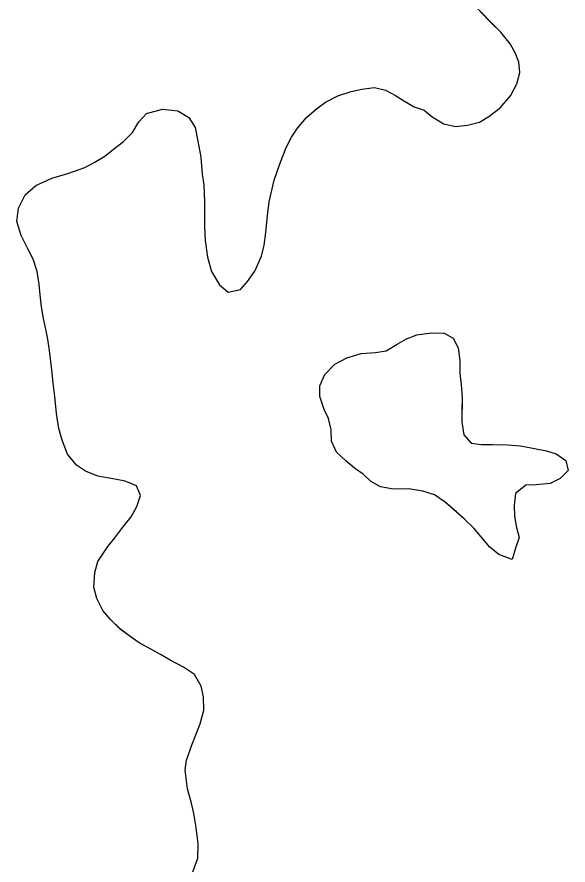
# Model space of a CAD drawing. Extents: x 3807117 to 3845308, y 337856 to 363736.
# Drawn here: x 3823012.8 to 3823177.7, y 345197.4 to 345451.3 of the extents above; entities that cross this region are included whole.
import ezdxf

# ---------------------------------------------------------------- set-up
doc = ezdxf.new("R2010")
doc.units = 0
doc.layers.add('V-TOPO-SHOR', color=7, linetype='Continuous')
doc.layers.add('V-WETL-SWMP', color=7, linetype='Continuous')

msp = doc.modelspace()

# ---------------------------------------------------------------- linework, layer by layer
at = {"layer": 'V-TOPO-SHOR'}
for points in [[(3823022.03, 345354.87), (3823021.45, 345357.82), (3823020.76, 345360.97), (3823020.08, 345364.53), (3823019.7, 345368.09), (3823019.42, 345371.34), (3823018.85, 345375.11), (3823017.66, 345378.77), (3823016.06, 345381.83), (3823014.06, 345385.81), (3823012.77, 345390.09), (3823013.21, 345394.04), (3823015.27, 345397.99), (3823018.44, 345400.8), (3823023.23, 345403), (3823028.02, 345404.38), (3823033.11, 345406.17), (3823035.87, 345407.67), (3823039.03, 345409.58), (3823041.69, 345411.69), (3823044.66, 345414), (3823047.32, 345416.72), (3823049.27, 345419.85), (3823051.53, 345422.37), (3823056.31, 345423.66), (3823060.88, 345423.21), (3823064.21, 345421.15), (3823066.12, 345418.19), (3823066.9, 345414.12), (3823067.77, 345409.34), (3823068.24, 345404.26), (3823068.72, 345401.01), (3823068.88, 345395.93), (3823068.86, 345392.78), (3823068.92, 345388.41), (3823069.09, 345384.35), (3823069.77, 345379.37), (3823070.95, 345375.09), (3823073.35, 345371.11), (3823075.98, 345368.85), (3823079.64, 345369.74), (3823081.79, 345372.06), (3823083.95, 345375.19), (3823085.92, 345379.64), (3823086.75, 345382.98), (3823087.29, 345386.74), (3823087.74, 345391.81), (3823088.28, 345395.97), (3823089.76, 345402.46), (3823091.32, 345407.02), (3823093.39, 345412.18), (3823094.94, 345415.32), (3823096.69, 345417.95), (3823099.46, 345421.17), (3823102.42, 345423.79), (3823105.08, 345425.8), (3823108.85, 345427.7), (3823112.82, 345428.99), (3823115.98, 345429.67), (3823119.74, 345430.15), (3823123.09, 345429.41), (3823126.02, 345427.76), (3823128.75, 345426.11), (3823131.68, 345424.37), (3823134.62, 345423.43), (3823137.04, 345421.38), (3823140.58, 345419.32), (3823144.02, 345418.48), (3823147.58, 345418.85), (3823151.24, 345419.74), (3823154, 345421.44), (3823157.37, 345424.05), (3823160.45, 345427.69), (3823162.41, 345431.23), (3823163.25, 345434.67), (3823162.97, 345437.72), (3823161.88, 345440.57), (3823160.37, 345443.23), (3823157.56, 345446.7), (3823154.94, 345449.37), (3823151.51, 345452.85)], [(3823065.37, 345195.37), (3823066.93, 345199.42), (3823066.96, 345203.79), (3823066.39, 345208.67), (3823065.71, 345212.84), (3823065.03, 345215.89), (3823063.84, 345220.17), (3823063.08, 345225.76), (3823063.51, 345228.8), (3823065.17, 345233.56), (3823066.31, 345236.4), (3823067.56, 345239.64), (3823068.71, 345243.79), (3823068.64, 345247.75), (3823067.95, 345250.91), (3823065.95, 345254.48), (3823062.62, 345256.64), (3823058.67, 345258.7), (3823055.74, 345260.45), (3823053.01, 345261.9), (3823049.37, 345263.96), (3823046.64, 345265.81), (3823043.71, 345267.97), (3823040.79, 345270.93), (3823038.48, 345273.6), (3823036.68, 345277.16), (3823035.79, 345280.62), (3823036.03, 345284.99), (3823036.97, 345288.23), (3823039.95, 345292.78), (3823042.11, 345295.4), (3823044.47, 345298.53), (3823046.93, 345301.66), (3823048.68, 345304.69), (3823049.73, 345308.04), (3823048.53, 345310.89), (3823045.19, 345312.34), (3823042.04, 345312.87), (3823036.98, 345313.83), (3823033.33, 345315.28), (3823030.6, 345317.13), (3823027.89, 345320.4), (3823026.3, 345324.58), (3823025.31, 345328.04), (3823024.64, 345332.62), (3823024.13, 345337.66), (3823023.57, 345341.64), (3823023.35, 345344.77), (3823022.89, 345348.1), (3823022.51, 345351.41), (3823022.03, 345354.87)], [(3823161.98, 345292.29), (3823160.94, 345288.85), (3823156.99, 345290.41), (3823154.27, 345292.56), (3823151.75, 345295.63), (3823149.54, 345298.29), (3823146.62, 345301.05), (3823144.3, 345303.1), (3823140.97, 345306.07), (3823137.74, 345308.23), (3823134.3, 345309.28), (3823130.04, 345310.02), (3823125.47, 345309.96), (3823121.61, 345310.6), (3823118.58, 345312.35), (3823116.36, 345314.4), (3823113.84, 345316.25), (3823111.21, 345318.4), (3823108.39, 345320.96), (3823106.9, 345324.33), (3823106.82, 345327.68), (3823106.04, 345331.04), (3823104.74, 345333.79), (3823103.45, 345337.66), (3823103.47, 345340.81), (3823104.92, 345344.25), (3823107.9, 345347.37), (3823111.46, 345349.27), (3823115.84, 345350.56), (3823120.11, 345350.83), (3823123.26, 345351.31), (3823126.53, 345353.31), (3823129.38, 345354.91), (3823132.44, 345356.11), (3823136.81, 345356.68), (3823140.67, 345356.65), (3823143.3, 345355.11), (3823144.8, 345352.25), (3823145.28, 345348.39), (3823145.35, 345344.53), (3823145.73, 345341.28), (3823146, 345337.31), (3823145.97, 345333.45), (3823145.94, 345330.1), (3823146.52, 345326.14), (3823148.73, 345323.68), (3823151.77, 345323.25), (3823155.13, 345323.33), (3823159.49, 345323.19), (3823163.45, 345322.85), (3823167.71, 345322.11), (3823171.26, 345321.37), (3823174.2, 345320.53), (3823177.02, 345318.48), (3823177.71, 345315.53), (3823175.36, 345313.11), (3823172.4, 345311.61), (3823168.13, 345311.24), (3823165.08, 345311.16), (3823162.02, 345308.65), (3823161.58, 345304.99), (3823161.66, 345301.85), (3823162.24, 345298.49), (3823163.13, 345295.43), (3823161.98, 345292.29)]]:
    msp.add_lwpolyline(points, dxfattribs=at)
at = {"layer": 'V-WETL-SWMP'}
for p, q in [((3823157.56, 345446.7), (3823149.1, 345455.3)), ((3823160.37, 345443.23), (3823157.56, 345446.7)), ((3823161.88, 345440.58), (3823160.37, 345443.23)), ((3823162.97, 345437.72), (3823161.88, 345440.58)), ((3823163.25, 345434.67), (3823162.97, 345437.72)), ((3823162.41, 345431.23), (3823163.25, 345434.67)), ((3823160.45, 345427.69), (3823162.41, 345431.23)), ((3823108.85, 345427.7), (3823112.83, 345428.99)), ((3823112.83, 345428.99), (3823115.98, 345429.67)), ((3823115.98, 345429.67), (3823119.74, 345430.15)), ((3823119.74, 345430.15), (3823123.09, 345429.41)), ((3823123.09, 345429.41), (3823126.02, 345427.76)), ((3823102.42, 345423.79), (3823105.08, 345425.8)), ((3823105.08, 345425.8), (3823108.85, 345427.7)), ((3823126.02, 345427.76), (3823128.75, 345426.12)), ((3823128.75, 345426.12), (3823131.68, 345424.37)), ((3823157.37, 345424.06), (3823160.45, 345427.69)), ((3823051.53, 345422.37), (3823056.31, 345423.66)), ((3823056.31, 345423.66), (3823060.88, 345423.21)), ((3823060.88, 345423.21), (3823064.21, 345421.15)), ((3823099.46, 345421.17), (3823102.42, 345423.79)), ((3823131.68, 345424.37), (3823134.62, 345423.43)), ((3823134.62, 345423.43), (3823137.04, 345421.38)), ((3823154, 345421.44), (3823157.37, 345424.06)), ((3823049.27, 345419.85), (3823051.53, 345422.37)), ((3823064.21, 345421.15), (3823066.12, 345418.19)), ((3823096.69, 345417.95), (3823099.46, 345421.17)), ((3823137.04, 345421.38), (3823140.58, 345419.32)), ((3823151.24, 345419.74), (3823154, 345421.44)), ((3823047.32, 345416.72), (3823049.27, 345419.85)), ((3823066.12, 345418.19), (3823066.9, 345414.12)), ((3823140.58, 345419.32), (3823144.02, 345418.48)), ((3823144.02, 345418.48), (3823147.58, 345418.85)), ((3823147.58, 345418.85), (3823151.24, 345419.74)), ((3823044.66, 345414), (3823047.32, 345416.72)), ((3823094.94, 345415.32), (3823096.69, 345417.95)), ((3823041.69, 345411.69), (3823044.66, 345414)), ((3823066.9, 345414.12), (3823067.77, 345409.34)), ((3823093.39, 345412.18), (3823094.94, 345415.32)), ((3823039.03, 345409.58), (3823041.69, 345411.69)), ((3823091.32, 345407.02), (3823093.39, 345412.18)), ((3823035.87, 345407.67), (3823039.03, 345409.58)), ((3823067.77, 345409.34), (3823068.24, 345404.26)), ((3823028.02, 345404.38), (3823033.11, 345406.17)), ((3823033.11, 345406.17), (3823035.87, 345407.67)), ((3823089.76, 345402.46), (3823091.32, 345407.02)), ((3823018.45, 345400.81), (3823023.24, 345403)), ((3823023.24, 345403), (3823028.02, 345404.38)), ((3823068.24, 345404.26), (3823068.72, 345401.01)), ((3823015.27, 345397.99), (3823018.45, 345400.81)), ((3823068.72, 345401.01), (3823068.88, 345395.93)), ((3823088.28, 345395.97), (3823089.76, 345402.46)), ((3823013.21, 345394.04), (3823015.27, 345397.99)), ((3823068.88, 345395.93), (3823068.86, 345392.78)), ((3823087.74, 345391.81), (3823088.28, 345395.97)), ((3823012.77, 345390.09), (3823013.21, 345394.04)), ((3823068.86, 345392.78), (3823068.93, 345388.41)), ((3823087.3, 345386.74), (3823087.74, 345391.81)), ((3823014.06, 345385.81), (3823012.77, 345390.09)), ((3823068.93, 345388.41), (3823069.1, 345384.35)), ((3823016.06, 345381.83), (3823014.06, 345385.81)), ((3823086.76, 345382.99), (3823087.3, 345386.74)), ((3823069.1, 345384.35), (3823069.77, 345379.37)), ((3823085.92, 345379.64), (3823086.76, 345382.99)), ((3823017.66, 345378.77), (3823016.06, 345381.83)), ((3823018.85, 345375.11), (3823017.66, 345378.77)), ((3823069.77, 345379.37), (3823070.95, 345375.09)), ((3823083.95, 345375.19), (3823085.92, 345379.64)), ((3823019.43, 345371.34), (3823018.85, 345375.11)), ((3823070.95, 345375.09), (3823073.36, 345371.11)), ((3823081.79, 345372.06), (3823083.95, 345375.19)), ((3823019.7, 345368.09), (3823019.43, 345371.34)), ((3823073.36, 345371.11), (3823075.98, 345368.85)), ((3823079.64, 345369.74), (3823081.79, 345372.06)), ((3823020.08, 345364.53), (3823019.7, 345368.09)), ((3823075.98, 345368.85), (3823079.64, 345369.74)), ((3823020.76, 345360.97), (3823020.08, 345364.53)), ((3823021.45, 345357.82), (3823020.76, 345360.97)), ((3823022.03, 345354.87), (3823021.45, 345357.82)), ((3823022.51, 345351.41), (3823022.03, 345354.87)), ((3823022.89, 345348.1), (3823022.51, 345351.41)), ((3823023.35, 345344.77), (3823022.89, 345348.1)), ((3823023.57, 345341.64), (3823023.35, 345344.77)), ((3823024.13, 345337.66), (3823023.57, 345341.64)), ((3823024.64, 345332.62), (3823024.13, 345337.66)), ((3823025.31, 345328.04), (3823024.64, 345332.62)), ((3823026.3, 345324.58), (3823025.31, 345328.04)), ((3823027.89, 345320.4), (3823026.3, 345324.58)), ((3823030.6, 345317.13), (3823027.89, 345320.4)), ((3823033.33, 345315.28), (3823030.6, 345317.13)), ((3823036.98, 345313.83), (3823033.33, 345315.28)), ((3823042.05, 345312.87), (3823036.98, 345313.83)), ((3823045.19, 345312.34), (3823042.05, 345312.87)), ((3823048.53, 345310.89), (3823045.19, 345312.34)), ((3823049.73, 345308.04), (3823048.53, 345310.89)), ((3823048.68, 345304.69), (3823049.73, 345308.04)), ((3823046.93, 345301.66), (3823048.68, 345304.69)), ((3823044.47, 345298.53), (3823046.93, 345301.66)), ((3823042.11, 345295.4), (3823044.47, 345298.53)), ((3823039.95, 345292.78), (3823042.11, 345295.4)), ((3823036.97, 345288.23), (3823039.95, 345292.78)), ((3823036.03, 345284.99), (3823036.97, 345288.23)), ((3823035.79, 345280.62), (3823036.03, 345284.99)), ((3823036.68, 345277.16), (3823035.79, 345280.62)), ((3823038.48, 345273.59), (3823036.68, 345277.16)), ((3823040.79, 345270.93), (3823038.48, 345273.59)), ((3823043.72, 345267.97), (3823040.79, 345270.93)), ((3823046.64, 345265.81), (3823043.72, 345267.97)), ((3823049.37, 345263.96), (3823046.64, 345265.81)), ((3823053.01, 345261.9), (3823049.37, 345263.96)), ((3823055.74, 345260.45), (3823053.01, 345261.9)), ((3823058.67, 345258.7), (3823055.74, 345260.45)), ((3823062.62, 345256.64), (3823058.67, 345258.7)), ((3823065.95, 345254.48), (3823062.62, 345256.64)), ((3823067.95, 345250.91), (3823065.95, 345254.48)), ((3823068.64, 345247.75), (3823067.95, 345250.91)), ((3823068.71, 345243.79), (3823068.64, 345247.75)), ((3823067.56, 345239.64), (3823068.71, 345243.79)), ((3823066.31, 345236.4), (3823067.56, 345239.64)), ((3823065.17, 345233.56), (3823066.31, 345236.4)), ((3823063.51, 345228.8), (3823065.17, 345233.56)), ((3823063.08, 345225.76), (3823063.51, 345228.8)), ((3823063.84, 345220.17), (3823063.08, 345225.76)), ((3823065.03, 345215.89), (3823063.84, 345220.17)), ((3823065.72, 345212.84), (3823065.03, 345215.89)), ((3823066.39, 345208.67), (3823065.72, 345212.84)), ((3823066.96, 345203.79), (3823066.39, 345208.67)), ((3823066.93, 345199.42), (3823066.96, 345203.79)), ((3823065.37, 345195.37), (3823066.93, 345199.42))]:
    msp.add_line(p, q, dxfattribs=at)
msp.add_lwpolyline([(3823160.94, 345288.85), (3823156.99, 345290.41), (3823154.27, 345292.56), (3823149.54, 345298.29), (3823146.62, 345301.05), (3823140.97, 345306.07), (3823137.74, 345308.23), (3823134.3, 345309.28), (3823130.04, 345310.02), (3823125.47, 345309.96), (3823121.61, 345310.6), (3823118.58, 345312.35), (3823116.36, 345314.4), (3823113.84, 345316.25), (3823111.21, 345318.4), (3823108.39, 345320.96), (3823106.9, 345324.33), (3823106.82, 345327.68), (3823106.04, 345331.04), (3823104.74, 345333.79), (3823103.45, 345337.66), (3823103.47, 345340.81), (3823104.92, 345344.25), (3823107.89, 345347.37), (3823111.46, 345349.27), (3823115.84, 345350.56), (3823120.11, 345350.83), (3823123.26, 345351.31), (3823126.53, 345353.31), (3823129.38, 345354.91), (3823132.44, 345356.11), (3823136.81, 345356.68), (3823140.67, 345356.65), (3823143.3, 345355.11), (3823144.8, 345352.25), (3823145.28, 345348.39), (3823145.35, 345344.53), (3823145.73, 345341.28), (3823146, 345337.31), (3823145.94, 345330.1), (3823146.52, 345326.14), (3823148.73, 345323.68), (3823151.77, 345323.25), (3823155.13, 345323.33), (3823159.49, 345323.19), (3823163.45, 345322.85), (3823167.71, 345322.11), (3823171.26, 345321.37), (3823174.2, 345320.53), (3823177.02, 345318.48), (3823177.71, 345315.53), (3823175.36, 345313.11), (3823172.4, 345311.61), (3823168.13, 345311.24), (3823165.08, 345311.16), (3823162.02, 345308.65), (3823161.58, 345304.99), (3823161.66, 345301.84), (3823162.24, 345298.49), (3823163.13, 345295.43), (3823161.98, 345292.29)], close=True, dxfattribs=at)

doc.saveas('drawing.dxf')
